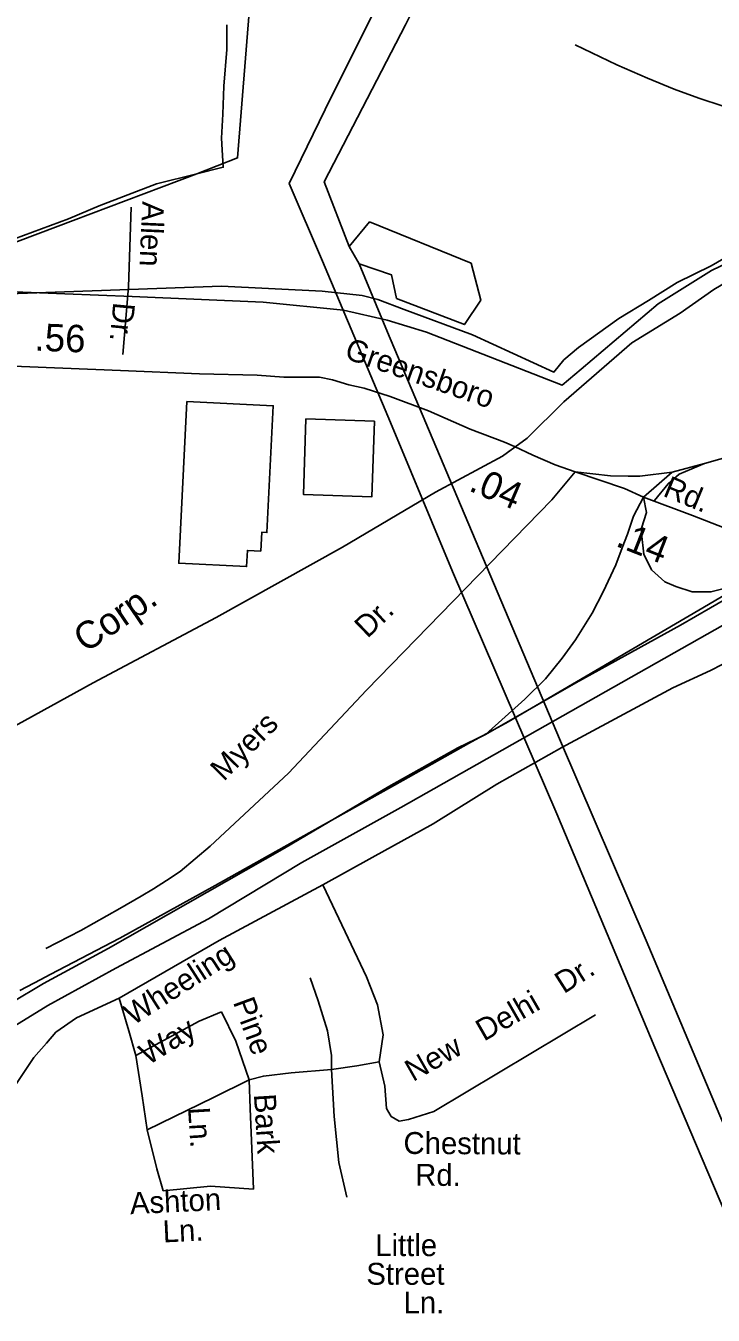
# Model space of a CAD drawing. Extents: x 1551653 to 1702041, y 811336 to 920032.
# Drawn here: x 1653503 to 1655562, y 859157 to 863021 of the extents above; entities that cross this region are included whole.
import ezdxf

# ---------------------------------------------------------------- set-up
doc = ezdxf.new("R2010")
doc.units = 0
for name, color, linetype in [('Old_Level_10', 7, 'Continuous'), ('Old_Level_11', 7, 'Continuous'), ('Old_Level_14', 7, 'Continuous'), ('Old_Level_17', 7, 'Continuous'), ('Old_Level_27', 7, 'Continuous'), ('Old_Level_3', 7, 'Continuous'), ('Old_Level_31', 7, 'Continuous'), ('Old_Level_32', 7, 'Continuous'), ('Old_Level_35', 7, 'Continuous'), ('Old_Level_41', 7, 'Continuous'), ('Old_Level_44', 7, 'Continuous'), ('Old_Level_47', 7, 'Continuous'), ('Old_Level_48', 7, 'Continuous'), ('Old_Level_49', 7, 'Continuous'), ('Old_Level_50', 7, 'Continuous'), ('Old_Level_56', 7, 'Continuous')]:
    doc.layers.add(name, color=color, linetype=linetype)

msp = doc.modelspace()

# ---------------------------------------------------------------- linework, layer by layer
at = {"layer": 'Old_Level_27'}
for points in [[(1653417.36, 859992.761), (1653568.952, 860085.091), (1653773.271, 860197.204), (1654050.09, 860345.59), (1654330.205, 860513.761), (1654626.796, 860678.634), (1655900.62, 861399.857)], [(1655700.435, 861361.802), (1655553.717, 861277.121), (1655463.466, 861224.923), (1655150.116, 861052.566), (1654880.06, 860897.668)], [(1654880.06, 860897.668), (1654797.501, 860858.015), (1654590.546, 860741.286), (1654277.477, 860556.627), (1654046.794, 860424.729), (1653750.203, 860256.558), (1653555.77, 860151.039), (1653361.338, 860035.629)]]:
    msp.add_lwpolyline(points, dxfattribs=at)
at = {"layer": 'Old_Level_3'}
for points in [[(1654829.185, 860870.528), (1654948.115, 860935.324), (1655181.875, 861072.299), (1655518.98, 861269.969), (1655799.492, 861434.831)], [(1653485.612, 860130.353), (1653547.692, 860163.298), (1653575.907, 860178.272), (1653785.06, 860287.36), (1654070.492, 860444.84), (1654327.218, 860589.196), (1654632.335, 860759.8), (1654829.185, 860870.528)]]:
    msp.add_lwpolyline(points, dxfattribs=at)
at = {"layer": 'Old_Level_31'}
msp.add_line((1654967.131, 861760.748), (1654967.131, 861760.748), dxfattribs=at)
at = {"layer": 'Old_Level_32'}
for points in [[(1655439.118, 861683.266), (1655535.395, 861709.48), (1655627.69, 861735.866), (1655832.059, 861808.429), (1656013.353, 861880.99), (1656079.278, 861904.078), (1656155.092, 861933.762), (1656253.98, 861970.043), (1656310.016, 861989.832), (1656379.238, 862012.92), (1656441.866, 862039.307), (1656504.495, 862065.693), (1656547.347, 862088.781), (1656596.791, 862121.763), (1656633.05, 862151.447), (1656672.605, 862191.026), (1656715.456, 862233.903), (1656748.418, 862270.185), (1656811.048, 862346.045), (1656961.357, 862517.553), (1657033.875, 862603.307), (1657126.17, 862715.449), (1657304.828, 862918.943), (1657437.594, 863078.083)], [(1652225.221, 862016.377), (1652593.909, 862011.174), (1653066.499, 862007.063), (1653415.805, 862002.95), (1653786.686, 861988.558), (1654022.98, 861978.278), (1654195.578, 861974.166), (1654275.713, 861967.998), (1654382.56, 861967.998), (1654421.6, 861959.774), (1654470.914, 861945.382), (1654516.118, 861935.102), (1654594.198, 861910.431), (1654709.263, 861867.255), (1654833.835, 861812.744), (1654936.55, 861773.057), (1654967.131, 861760.748)], [(1654967.131, 861760.748), (1655021.977, 861734.388), (1655088.081, 861705.895), (1655148.272, 861684.656)], [(1655353.126, 861609.046), (1655295.77, 861634.958), (1655148.272, 861684.656)], [(1655148.272, 861684.656), (1655253.85, 861672.314), (1655306.733, 861671.297), (1655342.327, 861671.297), (1655439.118, 861683.266)], [(1655822.595, 861429.346), (1655677.793, 861488.497), (1655594.613, 861516.951), (1655499.495, 861554.023), (1655353.126, 861609.046)]]:
    msp.add_lwpolyline(points, dxfattribs=at)
at = {"layer": 'Old_Level_35'}
for p, q in [((1654471.363, 859902.438), (1654471.363, 859902.438)), ((1654457.697, 859572.297), (1654457.697, 859572.297))]:
    msp.add_line(p, q, dxfattribs=at)
for points in [[(1656131.042, 861972.87), (1656140.743, 862253.424), (1656145.504, 862389.401), (1656141.97, 862471.517), (1656136.288, 862516.855), (1656124.628, 862563.518), (1656110.674, 862595.618), (1656089.014, 862622.872), (1656068.992, 862641.887), (1656049.064, 862655.9), (1656009.333, 862670.116), (1655957.394, 862684.377), (1655839.717, 862713.183), (1655727.798, 862739.669), (1655661.154, 862759.033), (1655592.152, 862780.447), (1655518.999, 862804.344), (1655444.508, 862831.27), (1655364.925, 862863.705), (1655273.097, 862904.19), (1655148.449, 862964.154)], [(1653793.697, 862036.367), (1653810.413, 862238.735), (1653818.478, 862478.102)], [(1655148.272, 861684.656), (1655078.828, 861601.083), (1654523.553, 861030.413), (1654289.646, 860782.118), (1654055.59, 860562.608), (1653965.288, 860486.627), (1653924.243, 860459.931), (1653885.248, 860435.288), (1653848.307, 860412.699), (1653784.686, 860375.735), (1653667.704, 860310.021), (1653563.036, 860256.629)], [(1655386.075, 861598.815), (1655426.737, 861648.91), (1655460.298, 861677.403), (1655535.395, 861709.48)], [(1654392.882, 860446.589), (1654540.701, 860528.733), (1654722.849, 860629.888), (1654914.303, 860748.339), (1655108.853, 860859.047), (1655268.143, 860944.925), (1655440.583, 861036.866), (1655553.765, 861089.407), (1655624.129, 861125.194), (1655688.048, 861151.685), (1655747.458, 861170.288), (1655791.339, 861179.385), (1655857.254, 861182.137), (1655903.071, 861181.809), (1655950.129, 861183.635), (1656050.019, 861168.181), (1656104.289, 861162.999), (1656174.273, 861150.572), (1656250.727, 861136.882), (1656301.084, 861134.161), (1656352.223, 861145.974), (1656385.516, 861163.09), (1656409.654, 861195.592)], [(1654392.882, 860446.589), (1654082.089, 860280.34), (1653783.159, 860106.966)], [(1654392.882, 860446.589), (1654459.311, 860306.465), (1654523.367, 860171.09), (1654556.581, 860087.966), (1654573.189, 859997.717), (1654561.326, 859916.968)], [(1654354.923, 860168.716), (1654378.647, 860099.841), (1654407.117, 860009.591), (1654418.979, 859935.967), (1654418.979, 859893.218)], [(1653783.159, 860106.966), (1653655.048, 860048.759), (1653593.363, 860006.009), (1653564.894, 859972.76), (1653526.935, 859930.01), (1653451.016, 859816.011), (1653370.353, 859740.011), (1653246.984, 859640.261), (1653114.127, 859583.262), (1652800.962, 859493.012), (1652335.96, 859374.263), (1652084.479, 859322.013), (1651942.131, 859284.014), (1651880.448, 859265.013), (1651780.804, 859179.514), (1651557.793, 858937.266), (1651453.404, 858832.766), (1651334.782, 858709.267), (1651211.413, 858628.517), (1651064.321, 858552.518), (1650817.586, 858395.769), (1650518.656, 858196.27)], [(1653783.159, 860106.966), (1653811.629, 860009.591), (1653832.981, 859935.967)], [(1653832.981, 859935.967), (1654022.778, 860038.092), (1654089.207, 860066.592)], [(1654089.207, 860066.592), (1654131.911, 859978.717), (1654172.243, 859862.342)], [(1654561.326, 859916.968), (1654578.482, 859843.501), (1654583.227, 859777.001), (1654597.461, 859753.251), (1654621.186, 859739.001), (1654649.655, 859743.752), (1654725.575, 859767.502), (1655209.556, 860057.249)], [(1653832.981, 859935.967), (1653851.961, 859814.843), (1653866.196, 859712.718)], [(1654418.979, 859893.218), (1654494.898, 859905.093), (1654561.326, 859916.968)], [(1654418.979, 859893.218), (1654297.984, 859883.717), (1654214.947, 859874.217), (1654172.243, 859862.342)], [(1654418.979, 859893.218), (1654426.644, 859753.251), (1654440.879, 859615.502), (1654464.604, 859511.003)], [(1654172.243, 859862.342), (1654065.483, 859810.093), (1653866.196, 859712.718)], [(1654172.243, 859862.342), (1654175.163, 859777.001), (1654184.653, 859534.753)], [(1653866.196, 859712.718), (1653895.213, 859596.502), (1653914.193, 859530.003)], [(1653914.193, 859530.003), (1654056.541, 859544.253), (1654184.653, 859534.753)]]:
    msp.add_lwpolyline(points, dxfattribs=at)
at = {"layer": 'Old_Level_41'}
for points in [[(1653985.353, 861895.558), (1653961.059, 861410.828), (1654164.471, 861400.633), (1654166.903, 861449.153), (1654206.881, 861447.149), (1654209.703, 861503.461), (1654225.296, 861502.68), (1654244.34, 861882.575), (1653985.353, 861895.558)], [(1654547.165, 861836.296), (1654539.573, 861609.886), (1654334.563, 861616.76), (1654342.154, 861843.17), (1654547.165, 861836.296)]]:
    msp.add_lwpolyline(points, dxfattribs=at)
at = {"layer": 'Old_Level_44'}
msp.add_lwpolyline([(1653245.195, 860800.026), (1653704.976, 861052.746), (1654073.272, 861248.296), (1654451.427, 861458.936), (1654729.901, 861624.006), (1654931.27, 861731.651), (1655004.425, 861785.72), (1655114.316, 861894.008), (1655318.626, 862071.556), (1655463.36, 862160.231), (1655563.526, 862231.195), (1655666.261, 862291.387), (1655930.745, 862393.892), (1656119.964, 862463.038), (1656320.679, 862532.398), (1656418.427, 862575.026), (1656560.236, 862639.232), (1656678.409, 862709.071), (1656800.617, 862802.971), (1656940.174, 862912.235), (1657051.595, 863029.382), (1657217.24, 863216.005)], dxfattribs=at)
at = {"layer": 'Old_Level_47'}
msp.add_line((1655439.118, 861683.266), (1655353.126, 861609.046), dxfattribs=at)
for points in [[(1655353.126, 861609.046), (1655322.826, 861552.165), (1655304.781, 861497.929), (1655289.71, 861457.226), (1655270.23, 861406.066), (1655232.603, 861324.762), (1655199.487, 861261.504), (1655149.762, 861181.636), (1655109.162, 861125.964), (1655059.436, 861064.141), (1654998.023, 861003.343), (1654880.06, 860897.668)], [(1655700.435, 861361.802), (1655555.15, 861324.865), (1655499.171, 861324.865), (1655449.651, 861341.372), (1655416.74, 861354.598), (1655377.165, 861390.892), (1655354.506, 861437.644), (1655347.535, 861499.672), (1655347.535, 861516.179), (1655361.991, 861562.623), (1655353.126, 861609.046)]]:
    msp.add_lwpolyline(points, dxfattribs=at)
at = {"layer": 'Old_Level_48'}
for points in [[(1653469.438, 862382.752), (1653631.154, 862442.318), (1653722.78, 862481.273), (1653894.505, 862547.835), (1654015.543, 862577.354), (1654094.325, 862597.085), (1654089.639, 862683.944), (1654093.224, 862756.379), (1654095.902, 862839.886), (1654104.776, 862950.535), (1654105.383, 863023.99)], [(1656304.845, 862594.173), (1656096.751, 862536.038), (1655976.009, 862497.396), (1655855.212, 862451.714), (1655741.39, 862406.999), (1655651.42, 862358.141), (1655650.416, 862357.141), (1655555.42, 862302.269), (1655453.487, 862251.458), (1655368.452, 862197.544), (1655279.433, 862143.65), (1655158.295, 862056.708), (1655114.2, 862019.697)], [(1655114.2, 862019.697), (1655085.043, 861983.618), (1654841.143, 862095.527), (1654636.754, 862171.016), (1654557.38, 862200.596), (1654510.707, 862212.905), (1654390.392, 862225.582), (1654088.972, 862241.18), (1653119.647, 862206.369)]]:
    msp.add_lwpolyline(points, dxfattribs=at)
at = {"layer": 'Old_Level_49'}
for points in [[(1652490.236, 862811.8), (1653345.714, 863446.231), (1653553.541, 863533.194), (1654111.276, 863781.286), (1654173.201, 864438.581), (1654634.979, 864430.276), (1654631.493, 864307.758), (1654991.052, 864015.456), (1655100.754, 863898.986), (1655103.215, 863823.732), (1654582.998, 863622.268), (1654458.531, 863504.466), (1654438.539, 863129.221), (1654174.022, 863085.75), (1654137.215, 862625.203), (1654015.543, 862577.354), (1653114.825, 862237.859), (1653821.64, 862209.972), (1654213.876, 862192.533), (1654454.225, 862169.167), (1654585.477, 862139.403), (1654702.956, 862103.389), (1655109.674, 861944.02), (1655166.519, 861992.172)], [(1655166.519, 861992.172), (1655397.411, 862187.754), (1655556.504, 862288.258), (1655764.02, 862387.585), (1655856.114, 862434.241), (1656150.519, 862531.904)]]:
    msp.add_lwpolyline(points, dxfattribs=at)
at = {"layer": 'Old_Level_50'}
msp.add_line((1654950.128, 861749.618), (1654950.128, 861749.618), dxfattribs=at)
at = {"layer": 'Old_Level_56'}
msp.add_line((1654501.183, 862307.948), (1654471.829, 862360.172), dxfattribs=at)
for points in [[(1657360.223, 870571.074), (1657330.547, 868492.089), (1657328.011, 868446.111), (1657229.255, 868273.822), (1656850.082, 867537.911), (1656322.826, 866526.45), (1656285.262, 866471.794), (1656205.753, 866340.292), (1656023.319, 865988.606), (1655783.221, 865497.62), (1655492.132, 864929.429), (1655196.874, 864353.114), (1654999.984, 863959.703), (1654669.857, 863311.86), (1654417.676, 862807.11), (1654292.358, 862548.515), (1654391.478, 862315.379), (1654595.182, 861832.585), (1654781.215, 861386.168), (1655093.839, 860660.031), (1655386.581, 859960.111), (1655687.368, 859252.222), (1655908.667, 858729.251)], [(1654471.829, 862360.172), (1654396.508, 862553.203), (1654640.198, 863024.108), (1654935.779, 863616.423), (1655243.409, 864230.503), (1655497.588, 864725.207), (1655766.059, 865243.834), (1656008.034, 865728.778), (1656301.087, 866295.131), (1656402.089, 866459.856), (1656455.9, 866565.767), (1656863.068, 867359.742), (1657338.631, 868299.212), (1657421.157, 868440.816), (1657427.332, 868488.72), (1657460.426, 869741.962)], [(1654471.829, 862360.172), (1654532.751, 862433.574), (1654836.993, 862309.529), (1654865.565, 862199.09), (1654816.651, 862125.842), (1654613.742, 862204.405), (1654598.758, 862274.549), (1654501.183, 862307.948)], [(1657901.58, 852644.726), (1657920.855, 853524.606), (1657933.125, 854010.415), (1657939.588, 854210.392), (1657697.384, 854797.625), (1657355.98, 855613.991), (1657014.291, 856406.555), (1656625.982, 857307.722), (1656297.928, 858071.995), (1656185.543, 858341.62), (1655956.321, 858868.558), (1655855.567, 859109.933), (1655777.965, 859299.01), (1655581.932, 859755.633), (1655360.87, 860280.403), (1655104.669, 860877.928), (1654815.559, 861559.764), (1654586.462, 862102.705), (1654501.183, 862307.948)]]:
    msp.add_lwpolyline(points, dxfattribs=at)

# ---------------------------------------------------------------- texts
at = {"layer": 'Old_Level_10'}
for s, rotation, p in [('Allen', 267.505508, (1653852.124, 862495.955)), ('Dr.', 264.693044, (1653765.228, 862194.234)), ('Dr.', 43.996536, (1654526.448, 861183.54)), ('Myers', 45.276136, (1654095.903, 860755.217)), ('Wheeling', 32.698217, (1653824.428, 860024.389)), ('Dr.', 32.52645, (1655114.631, 860119.196)), ('Delhi', 29.861414, (1654875.284, 859976.875)), ('Pine', 290.183628, (1654122.922, 860095.614)), ('Way', 32.031758, (1653869.699, 859904.876)), ('New', 29.648606, (1654662.833, 859855.912)), ('Bark', 273.547714, (1654186.139, 859819.197)), ('Ln.', 273.547714, (1653988.932, 859779.231)), ('Chestnut', 359.696717, (1654634.142, 859640.828)), ('Rd.', 359.696717, (1654669.148, 859545.418)), ('Ashton', 2.706839, (1653816.445, 859459.992)), ('Ln.', 2.706839, (1653914.649, 859375.393))]:
    msp.add_text(s, height=65.6167, rotation=rotation, dxfattribs=at).set_placement(p)
for s, p in [('Little', (1654549.729, 859334.549)), ('Street', (1654523.081, 859248.68)), ('Ln.', (1654634.415, 859162.811))]:
    msp.add_text(s, height=65.6167, dxfattribs=at).set_placement(p)
at = {"layer": 'Old_Level_11'}
for s, rotation, p in [('Greensboro', 340.798822, (1654454.391, 862025.703)), ('Rd.', 337.585567, (1655408.42, 861613.252))]:
    msp.add_text(s, height=65.6167, rotation=rotation, dxfattribs=at).set_placement(p)
at = {"layer": 'Old_Level_14'}
msp.add_text('Corp.', height=82.0208, rotation=34.184417, dxfattribs=at).set_placement((1653682.179, 861140.611))
at = {"layer": 'Old_Level_17'}
for s, rotation, p in [('.56', 357.777728, (1653528.147, 862047.86)), ('.04', 336.682425, (1654826.541, 861629.542)), ('.14', 338.567089, (1655266.36, 861463.34)), ('.14', 338.567089, (1655266.36, 861463.34))]:
    msp.add_text(s, height=82.0208, rotation=rotation, dxfattribs=at).set_placement(p)

doc.saveas('drawing.dxf')
